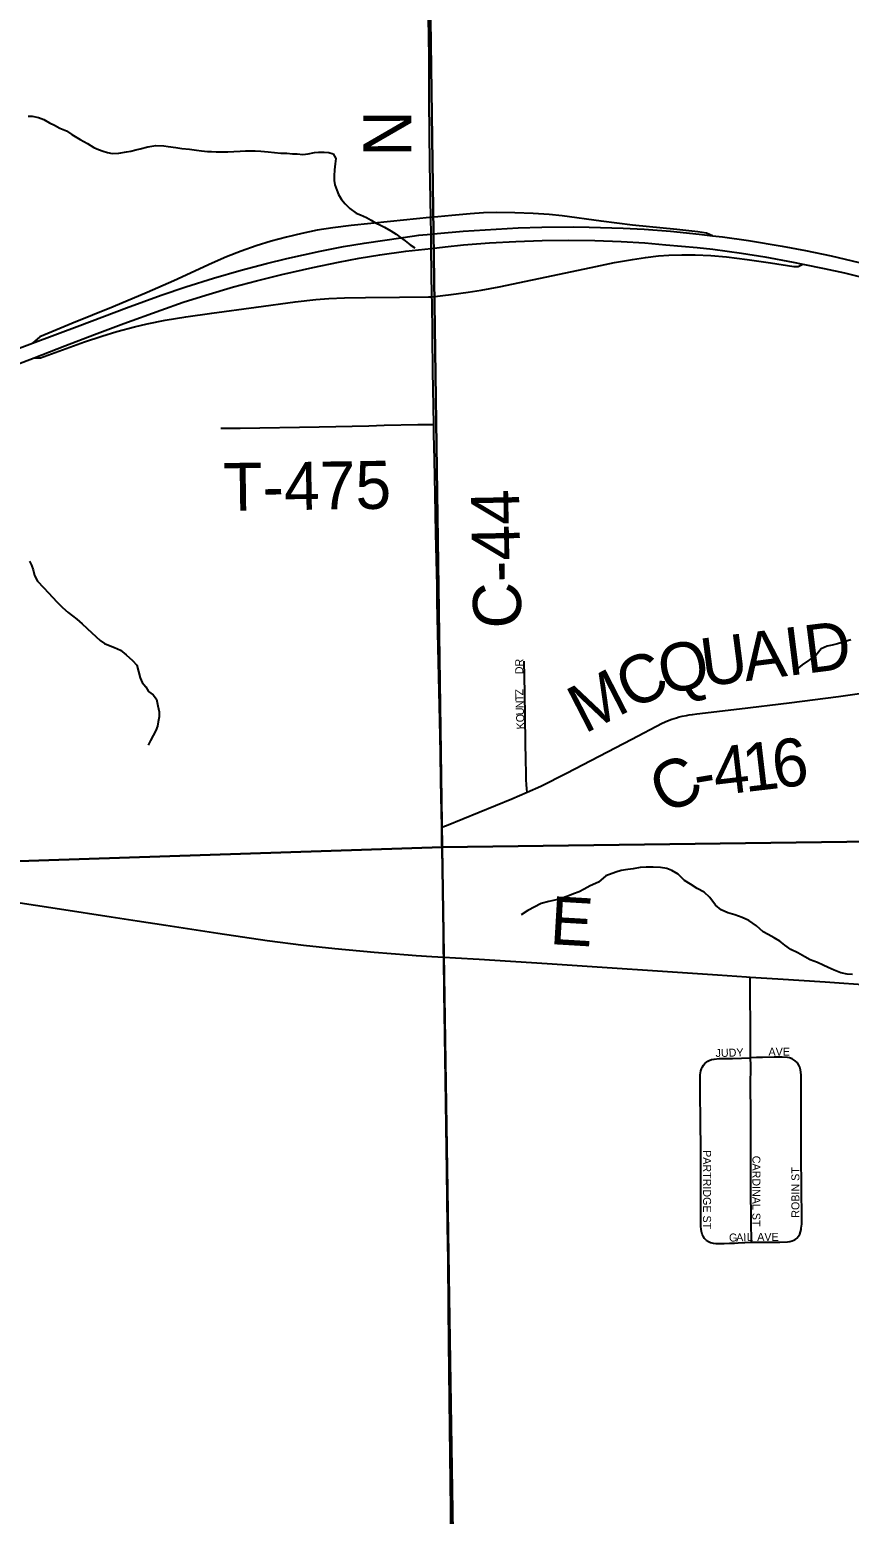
# Model space of a CAD drawing. Extents: x 1985906 to 2360102, y 891258 to 1222054.
# Drawn here: x 2147577 to 2152695, y 1016203 to 1025482 of the extents above; entities that cross this region are included whole.
import ezdxf

# ---------------------------------------------------------------- set-up
doc = ezdxf.new("R2010")
doc.units = 0
for name, color, linetype in [('GM_X_County_Road', 7, 'Continuous'), ('GM_X_County_Road_Text', 7, 'Continuous'), ('GM_X_Interchange_Ramps', 7, 'Continuous'), ('GM_X_Minor_River', 7, 'Continuous'), ('GM_X_Section', 7, 'Continuous'), ('GM_X_Township_Road', 7, 'Continuous'), ('GM_X_Township_Road_Text', 7, 'Continuous'), ('GM_X_Township_Subdivision', 7, 'Continuous'), ('GM_X_Township_Subdivision_Text', 7, 'Continuous'), ('GM_X_US_Route', 7, 'Continuous')]:
    doc.layers.add(name, color=color, linetype=linetype)

msp = doc.modelspace()

# ---------------------------------------------------------------- linework, layer by layer
at = {"layer": 'GM_X_County_Road'}
for points in [[(2150081.2, 1024308.2), (2150076.2, 1024641.5), (2150072, 1025034.9), (2150071.1, 1025312.9), (2150067.6, 1025558.6), (2150065.7, 1025689.3), (2150066.4, 1025767.8), (2150066.5, 1025803.7), (2150067.6, 1025836.3), (2150069, 1025858.3)], [(2150088.7, 1023811.7), (2150084.2, 1024115), (2150082.8, 1024204.2), (2150081.2, 1024308.2)], [(2150100, 1023014.8), (2150095, 1023348.1), (2150089.1, 1023788.9), (2150088.7, 1023811.7)], [(2150104, 1022793.1), (2150100.8, 1022955.4), (2150100, 1023014.8)], [(2150149.9, 1020497), (2150148.2, 1020593.7), (2150144.6, 1020784.8), (2150141.1, 1020960.1), (2150136.9, 1021164.6), (2150125.3, 1021711.2), (2150123.1, 1021809.2), (2150121.4, 1021907.3), (2150120.9, 1021940), (2150120.2, 1022005.2), (2150118.5, 1022086.9), (2150113.1, 1022332.5), (2150108.3, 1022578.5), (2150104, 1022793.1)], [(2150683.3, 1020717), (2150767.7, 1020754.5), (2150929.4, 1020834.4), (2151336.3, 1021048.3), (2151526, 1021146.7), (2151560.4, 1021161.6), (2151587.1, 1021172), (2151616.3, 1021181.8), (2151632.7, 1021186.3), (2151650.6, 1021190.6), (2151677.3, 1021196.3), (2151695.6, 1021199.2), (2151715.8, 1021202.1), (2151742.8, 1021205.4), (2152009.2, 1021237.1), (2152318.8, 1021275.2), (2152628.2, 1021314.1), (2153067.1, 1021376)], [(2150149.9, 1020497), (2150178.5, 1020508.7), (2150587.7, 1020674.8), (2150683.3, 1020717)], [(2150162, 1019685), (2150161.5, 1019721.6), (2150160.2, 1019822.7), (2150158.2, 1019980.1), (2150153.9, 1020261.1), (2150151.2, 1020419.5), (2150149.9, 1020497)], [(2147463.6, 1020032.9), (2147761.7, 1019987.3), (2148086.1, 1019937.7), (2148248, 1019911.5), (2148426.6, 1019885.5), (2148750.9, 1019835.7), (2149059.3, 1019789.9), (2149287, 1019760.4), (2149482.8, 1019739.3), (2149727.7, 1019715.7), (2149940.4, 1019699.9), (2149989.4, 1019695.2), (2150087.7, 1019689.8), (2150162, 1019685)], [(2150162, 1019685), (2150235.1, 1019680.1), (2150382.6, 1019673.3), (2150808.1, 1019645), (2151872.1, 1019573.9), (2152052.1, 1019561.9), (2152075.2, 1019560.4)], [(2150216.6, 1015018.6), (2150216.4, 1015036.4), (2150210.5, 1015494.7), (2150210.2, 1015707.8), (2150205.8, 1016232.8), (2150199.6, 1016741.2), (2150194.5, 1017277.4), (2150192.2, 1017495.4), (2150188.9, 1017790.6), (2150185.9, 1018003.8), (2150181.3, 1018347.8), (2150180.1, 1018484.3), (2150175.8, 1018773.9), (2150167.8, 1019337.4), (2150165.6, 1019461), (2150162, 1019685)], [(2152075.2, 1019560.4), (2152248.6, 1019549.3), (2152543.3, 1019530.1), (2152838, 1019510.5), (2153301.4, 1019479.2)]]:
    msp.add_lwpolyline(points, dxfattribs=at)
at = {"layer": 'GM_X_Interchange_Ramps'}
for points in [[(2151839.8, 1024194.2), (2151802.8, 1024209.9), (2151749.3, 1024217.8), (2151618.7, 1024231.9), (2151341, 1024260.1), (2151145.4, 1024284.4), (2150901.4, 1024317.8), (2150819.8, 1024326.5), (2150721.5, 1024333.6), (2150606.7, 1024337.8), (2150491.8, 1024338.5), (2150409.8, 1024336.1), (2150327.9, 1024331), (2150213.5, 1024319.6), (2150081.2, 1024308.2)], [(2150081.2, 1024308.2), (2150074.2, 1024307.5), (2149829, 1024283.2), (2149583.8, 1024258.7), (2149469.6, 1024244.1), (2149372.3, 1024228.2), (2149275.6, 1024208.8), (2149179.6, 1024185.8), (2149084.4, 1024159.7), (2148990.3, 1024130.4), (2148897.2, 1024097.5), (2148805.5, 1024061.3), (2148715, 1024022.1), (2148476.1, 1023911.9), (2148310.6, 1023838.9), (2148098.2, 1023750.1), (2147839.2, 1023644.8), (2147639, 1023562.2), (2147593.4, 1023521.6)], [(2150088.7, 1023811.7), (2150208.8, 1023827.4), (2150314.1, 1023840.6), (2150394.9, 1023853.1), (2150507.4, 1023874.3), (2150715.6, 1023917.5), (2151083.6, 1023995.8), (2151227.7, 1024025.9), (2151340.3, 1024046.4), (2151421.2, 1024058.6), (2151502.5, 1024067.8), (2151567.7, 1024072.7), (2151649.4, 1024075.5), (2151731.2, 1024075.1), (2151829.3, 1024070.6), (2151927, 1024061.9), (2152056.9, 1024046.3), (2152202.7, 1024025.5), (2152348, 1024002), (2152374.8, 1024002.5), (2152405.4, 1024016.4)], [(2147603.8, 1023431.4), (2147643.3, 1023430.6), (2147918.1, 1023530), (2148026.7, 1023566.7), (2148120.6, 1023595.1), (2148231.3, 1023624.7), (2148310.9, 1023643.4), (2148423.2, 1023665.9), (2148552.3, 1023687.6), (2148714.3, 1023711), (2148990, 1023748), (2149233.3, 1023780.2), (2149363.3, 1023795.3), (2149444.8, 1023802.2), (2149542.8, 1023806.8), (2149673.8, 1023808.7), (2149886.4, 1023809.1), (2150066.4, 1023811.4), (2150088.7, 1023811.7)]]:
    msp.add_lwpolyline(points, dxfattribs=at)
at = {"layer": 'GM_X_Minor_River'}
for points in [[(2147566.2, 1024941), (2147592.3, 1024941.2), (2147630.5, 1024933.5), (2147664.8, 1024919.7), (2147701.1, 1024899.9), (2147731.3, 1024884.1), (2147765.6, 1024866.3), (2147805.9, 1024848.6), (2147840.2, 1024826.8), (2147892.7, 1024795.1), (2147937.1, 1024769.4), (2147977.4, 1024745.6), (2148005.6, 1024733.8), (2148035.9, 1024722), (2148062, 1024714.2), (2148092.2, 1024708.4), (2148132.3, 1024710.7), (2148180.4, 1024717.2), (2148208.5, 1024723.4), (2148238.5, 1024731.7), (2148266.6, 1024737.9), (2148314.7, 1024750.4), (2148364.8, 1024756.8), (2148415, 1024755.2), (2148441.1, 1024751.4), (2148489.4, 1024745.8), (2148527.6, 1024740.1), (2148573.8, 1024734.4), (2148618, 1024728.7), (2148650.2, 1024725), (2148686.3, 1024721.3), (2148712.5, 1024719.5), (2148740.6, 1024717.7), (2148812.8, 1024718.3), (2148851, 1024720.6), (2148891.1, 1024722.9), (2148923.2, 1024725.2), (2148953.3, 1024725.4), (2148983.5, 1024723.7), (2149019.6, 1024722), (2149065.8, 1024718.3), (2149106, 1024714.7), (2149144.2, 1024710.9), (2149182.3, 1024709.2), (2149218.5, 1024705.5), (2149246.6, 1024705.8), (2149282.8, 1024702), (2149314.9, 1024706.3), (2149355, 1024714.7), (2149381, 1024716.9), (2149415.2, 1024715.2), (2149445.3, 1024713.4), (2149471.5, 1024705.6), (2149487.8, 1024677.6), (2149484, 1024643.4), (2149480.4, 1024605.3), (2149478.7, 1024569.1), (2149476.9, 1024539)], [(2149476.9, 1024539), (2149481.1, 1024512.9), (2149493.5, 1024478.9), (2149505.8, 1024450.9), (2149524.1, 1024420.9), (2149546.4, 1024393), (2149576.7, 1024365.1), (2149615.1, 1024335.3), (2149641.3, 1024325.5), (2149679.6, 1024307.8), (2149709.9, 1024291.9), (2149736.1, 1024274.1), (2149766.4, 1024260.3), (2149792.6, 1024246.4), (2149830.9, 1024224.7), (2149865.2, 1024202.9), (2149891.5, 1024183), (2149921.8, 1024161.2), (2149952.1, 1024137.3), (2149982.4, 1024117.5)], [(2147575.7, 1022160.5), (2147588, 1022134.5), (2147598.3, 1022106.4), (2147606.6, 1022070.4), (2147625, 1022034.4), (2147663.4, 1021996.5), (2147693.8, 1021962.7), (2147746.5, 1021906.9), (2147780.9, 1021871), (2147817.4, 1021839.2), (2147843.6, 1021819.3), (2147869.9, 1021797.5), (2147904.3, 1021767.6), (2147965, 1021711.9), (2148017.6, 1021664.2), (2148043.8, 1021646.3), (2148078.1, 1021630.5), (2148106.3, 1021620.7), (2148142.6, 1021602.9), (2148179, 1021575.1), (2148219.4, 1021539.3), (2148245.8, 1021509.4), (2148256.1, 1021471.3), (2148266.5, 1021431.3), (2148278.8, 1021401.3), (2148301.1, 1021375.3), (2148319.4, 1021345.4), (2148347.7, 1021325.5), (2148368, 1021297.6), (2148376.4, 1021255.5), (2148384.7, 1021219.4)], [(2152704.6, 1021669.2), (2152668.6, 1021657.1), (2152620.6, 1021642.9), (2152588.6, 1021634.8), (2152556.6, 1021628.7), (2152518.6, 1021612.5), (2152486.7, 1021570.3), (2152400.8, 1021511.9), (2152356.8, 1021477.6)], [(2148384.7, 1021219.4), (2148385, 1021187.3), (2148379.3, 1021155.1), (2148375.5, 1021129), (2148363.7, 1021100.8), (2148347.9, 1021070.6), (2148330.1, 1021038.3), (2148316.3, 1021010.1)], [(2152715.1, 1019577.2), (2152681.1, 1019579.1), (2152641.1, 1019587), (2152601, 1019605), (2152562.9, 1019620.9), (2152530.9, 1019634.9), (2152496.9, 1019650.9), (2152450.8, 1019668.9), (2152416.8, 1019686.9), (2152372.7, 1019712.9), (2152330.6, 1019732.8), (2152292.5, 1019760.8), (2152260.5, 1019784.9), (2152226.4, 1019806.9), (2152188.4, 1019826.9), (2152156.3, 1019842.8), (2152114.2, 1019880.9), (2152068.1, 1019914.9), (2152026.1, 1019932.9), (2151980, 1019950.8), (2151936, 1019962.8), (2151893.9, 1019980.8), (2151859.8, 1020010.8), (2151823.7, 1020058.9), (2151787.6, 1020090.9), (2151745.5, 1020114.9), (2151703.5, 1020140.9), (2151665.4, 1020164.9), (2151625.3, 1020205), (2151587.2, 1020227), (2151555.2, 1020239), (2151515.2, 1020244.9), (2151469.2, 1020246.8), (2151427.1, 1020246.7), (2151389.1, 1020244.6), (2151345.1, 1020236.4), (2151311.1, 1020232.4), (2151271.1, 1020226.2), (2151237.1, 1020216.1), (2151175.2, 1020193.9), (2151129.2, 1020153.6), (2151077.3, 1020131.4), (2151039.3, 1020109.2), (2151007.3, 1020093.1), (2150973.3, 1020081), (2150937.3, 1020066.8), (2150889.4, 1020050.7), (2150855.4, 1020040.5), (2150817.4, 1020032.4), (2150771.4, 1020020.3), (2150687.4, 1019977.9), (2150645.5, 1019949.7)]]:
    msp.add_lwpolyline(points, dxfattribs=at)
at = {"layer": 'GM_X_Section'}
for points in [[(2150619.9, 1025857.9), (2155608.2, 1025992), (2155678.5, 1020445.1), (2150151.5, 1020372.9), (2150075.7, 1025841.7)], [(2145427.8, 1025700.1), (2150075.7, 1025841.7), (2150151.5, 1020372.9), (2144733.4, 1020193.5), (2144717, 1022863), (2144809.5, 1025687.4)], [(2150151.5, 1020372.9), (2155678.5, 1020445.1), (2155680.6, 1015177.8), (2150236.4, 1015018.2)], [(2144733.4, 1020193.5), (2150151.5, 1020372.9), (2150236.4, 1015018.2), (2144828.1, 1014870.9)]]:
    msp.add_lwpolyline(points, close=True, dxfattribs=at)
at = {"layer": 'GM_X_Township_Road'}
for points in [[(2149694.5, 1023006.5), (2149790.8, 1023009), (2150000.1, 1023013.7), (2150075.6, 1023014.6), (2150100, 1023014.8)], [(2148770.6, 1022990.3), (2148891.4, 1022990.3), (2149384.5, 1023000.3), (2149694.5, 1023006.5)]]:
    msp.add_lwpolyline(points, dxfattribs=at)
at = {"layer": 'GM_X_Township_Subdivision'}
for points in [[(2150683.3, 1020717), (2150681, 1020736.4), (2150679.2, 1020764.4), (2150677.7, 1020793.9), (2150676.6, 1020823.8), (2150676.2, 1020844.3), (2150675.1, 1020909.6), (2150672.7, 1021032.5), (2150667.9, 1021337.9), (2150665.2, 1021535.9)], [(2152078.8, 1019056.7), (2152078.3, 1019237.4), (2152076.1, 1019466.5), (2152075.8, 1019494.3), (2152075.4, 1019535.1), (2152075.2, 1019560.4)], [(2151791.7, 1019019.8), (2151802.6, 1019029.4), (2151810.8, 1019035.3), (2151819.8, 1019040.4), (2151835.1, 1019045.4), (2151850.9, 1019048.3), (2151883.1, 1019051.3), (2151965.2, 1019052.9), (2152078.8, 1019056.7)], [(2152084.2, 1017903.1), (2152081.4, 1018033.2), (2152080, 1018243.6), (2152080.8, 1018503.6), (2152079.5, 1018715.4), (2152078.4, 1018878.6), (2152079, 1019008.8), (2152078.8, 1019056.7)], [(2152371.8, 1019024.2), (2152356.7, 1019037.8), (2152338.6, 1019050.1), (2152321.1, 1019056.1), (2152308.4, 1019058.9), (2152275.8, 1019061), (2152226.2, 1019060), (2152151.7, 1019058.3), (2152114.4, 1019057.5), (2152078.8, 1019056.7)], [(2152355.8, 1017920), (2152362.3, 1017924.6), (2152367.9, 1017929.6), (2152377.2, 1017942), (2152385.2, 1017955), (2152390.3, 1017969.5), (2152393.4, 1017983.1), (2152394.7, 1017992.4), (2152397.4, 1018017), (2152398.5, 1018049.2), (2152396.3, 1018246), (2152394.1, 1018442.5), (2152393.9, 1018770.1), (2152394.7, 1018901.1), (2152393.2, 1018949.8), (2152390, 1018981.7), (2152386.4, 1018997.1), (2152380.3, 1019011.3), (2152371.8, 1019024.2)], [(2151801.4, 1017917.6), (2151790.1, 1017927.4), (2151781.8, 1017940.7), (2151775.2, 1017955), (2151771.1, 1017970.2), (2151768.7, 1017986), (2151767.9, 1018002.4), (2151767.2, 1018051), (2151767.5, 1018083.4), (2151767.4, 1018136.5), (2151767.2, 1018244.2), (2151766.9, 1018430.9), (2151766.7, 1018539.7), (2151766, 1018603.7), (2151764.9, 1018714), (2151764.2, 1018786.1), (2151763.6, 1018846.8), (2151762.9, 1018915.1), (2151763.8, 1018949.5), (2151765.5, 1018963.3), (2151768, 1018975.5), (2151771.7, 1018987), (2151777.1, 1018998.9), (2151783.9, 1019009.9), (2151791.7, 1019019.8)], [(2151801.4, 1017917.6), (2151815.1, 1017907.7), (2151828.2, 1017902.2), (2151844.9, 1017897.7), (2151861.9, 1017895.6), (2151886.6, 1017895.6), (2151912.3, 1017896.4), (2151946, 1017897.4), (2151977, 1017898.3), (2152000.6, 1017899), (2152084.2, 1017903.1)], [(2152084.2, 1017903.1), (2152260.7, 1017904.2), (2152308.3, 1017906.9), (2152323.7, 1017909), (2152338.8, 1017912.4), (2152348.4, 1017915.7), (2152355.8, 1017920)]]:
    msp.add_lwpolyline(points, dxfattribs=at)
at = {"layer": 'GM_X_US_Route'}
for points in [[(2147444.1, 1023465.2), (2147593.4, 1023521.6), (2147889.2, 1023633.2), (2148180.7, 1023743.5), (2148396.6, 1023821.6), (2148551.7, 1023874.6), (2148724, 1023928.1), (2148897.1, 1023978.4), (2149055.6, 1024020.4), (2149183, 1024051.3), (2149391.3, 1024096.8), (2149536, 1024125.7), (2149665.3, 1024147.5), (2149908.6, 1024183.8), (2150006.1, 1024196.4), (2150082.8, 1024204.2), (2150120.2, 1024208), (2150283.5, 1024223.1), (2150627.3, 1024243.1), (2150774.7, 1024247.5), (2150971.5, 1024249.6), (2151069.8, 1024247.4), (2151282.9, 1024240.7), (2151413.8, 1024234.5), (2151577.3, 1024221.6), (2151756.8, 1024204.2), (2151839.8, 1024194.2), (2151903.3, 1024186.6), (2152065.6, 1024163.6), (2152276, 1024129.3), (2152421, 1024102.2), (2152581.4, 1024068.3), (2152757, 1024027.5)], [(2147490.5, 1023387.7), (2147603.8, 1023431.4), (2147796.7, 1023505.8), (2147980.6, 1023576.1), (2148164.9, 1023645.3), (2148396.2, 1023729.7), (2148535.8, 1023778), (2148676.6, 1023822.9), (2148849.9, 1023873.5), (2148992.4, 1023912.5), (2149151.7, 1023952.3), (2149343.9, 1023995.5), (2149504.8, 1024028.2), (2149633.8, 1024052.8), (2149763.4, 1024074.3), (2149926, 1024096.7), (2150084.2, 1024115), (2150170.6, 1024125), (2150285, 1024136), (2150448.6, 1024148.8), (2150612.6, 1024157.9), (2150776.8, 1024163.5), (2150941.1, 1024165.3), (2151105.4, 1024163.3), (2151269.5, 1024157.5), (2151417.1, 1024148.7), (2151548, 1024137.8), (2151744.1, 1024119.5), (2151842, 1024108.9), (2152021, 1024084.7), (2152167, 1024061.6), (2152344.5, 1024028.7), (2152405.4, 1024016.4), (2152537.5, 1023989.7), (2152665.8, 1023961.6), (2152888.7, 1023905.6)]]:
    msp.add_lwpolyline(points, dxfattribs=at)

# ---------------------------------------------------------------- texts
at = {"layer": 'GM_X_County_Road_Text'}
for s, rotation, p in [('N', 90, (2149960.1, 1024687.7)), ('C-44', 91.03571, (2150647.6, 1021742)), ('A', 7.20454, (2152048, 1021409.3)), ('I', 7.20441, (2152309.9, 1021442.4)), ('D', 7.20228, (2152432.2, 1021457.9)), ('Q', 11.19813, (2151532.7, 1021325.3)), ('U', 7.30891, (2151786.3, 1021375.7)), ('C', 25.23841, (2151328.2, 1021226.3)), ('M', 27.16872, (2151040.9, 1021078.8)), ('4', 6.73385, (2151861.5, 1020695)), ('1', 6.67381, (2152045, 1020716.7)), ('6', 7.12535, (2152231.1, 1020738.5)), ('C', 26.84258, (2151546.7, 1020571.3)), ('-', 9.56755, (2151743.9, 1020675.1)), ('E', 356.63316, (2150819.8, 1019767.5))]:
    msp.add_text(s, height=300, rotation=rotation, dxfattribs=at).set_placement(p)
at = {"layer": 'GM_X_Township_Road_Text'}
msp.add_text('T-475', height=300, rotation=0.84244, dxfattribs=at).set_placement((2148787.7, 1022473.1))
at = {"layer": 'GM_X_Township_Subdivision_Text'}
for s, rotation, p in [('DR', 90, (2150658.3, 1021453.7)), ('Z', 91.22964, (2150659.1, 1021321)), ('T', 92.15903, (2150660.4, 1021286)), ('N', 92.16438, (2150662.1, 1021242)), ('U', 92.16438, (2150663.7, 1021198.1)), ('O', 92.16438, (2150665.4, 1021154.1)), ('K', 92.16438, (2150667.1, 1021110.1)), ('AVE', 0.00001, (2152190.1, 1019069.5)), ('JUDY', 1.63747, (2151860.4, 1019060.7)), ('PARTRIDGE ST', 270, (2151781.5, 1018479.3)), ('CARDINAL ST', 270, (2152089.5, 1018444.1)), ('ROBIN ST', 90, (2152383.1, 1018056.9)), ('G', 0.17488, (2151943.7, 1017907.9)), ('A', 1.74563, (2151989.2, 1017908.1)), ('I', 2.54815, (2152033.9, 1017909.5)), ('L', 2.60347, (2152055.9, 1017910.4)), ('AVE', 0.00001, (2152119.7, 1017912.3))]:
    msp.add_text(s, height=50, rotation=rotation, dxfattribs=at).set_placement(p)

doc.saveas('drawing.dxf')
